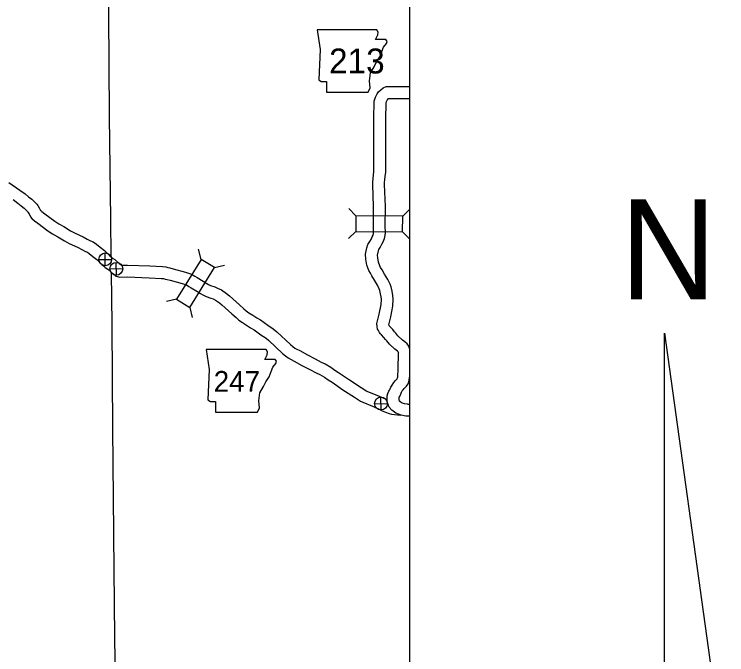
# Model space of a CAD drawing. Extents: x 1374139 to 1377472, y 1168351 to 1170484.
# Drawn here: x 1374928.1 to 1375109.1, y 1170021.6 to 1170184.2 of the extents above; entities that cross this region are included whole.
import ezdxf

# ---------------------------------------------------------------- set-up
doc = ezdxf.new("R2010")
doc.units = 0
for name, color, linetype in [('15', 7, 'Continuous'), ('26', 7, 'Continuous'), ('Default', 7, 'Continuous')]:
    doc.layers.add(name, color=color, linetype=linetype)

msp = doc.modelspace()

# ---------------------------------------------------------------- linework, layer by layer
at = {"layer": '15'}
for p, q in [((1375093.31, 1170103.23), (1375109.08, 1169989.29)), ((1375093.31, 1169966.59), (1375093.31, 1170103.23))]:
    msp.add_line(p, q, dxfattribs=at)
at = {"layer": '26'}
msp.add_lwpolyline([(1374299.15, 1170388.77), (1375028.55, 1170388.77), (1375028.55, 1169604.28), (1374299.15, 1169604.28)], close=True, dxfattribs=at)
at = {"layer": 'Default'}
for p, q in [((1375014.92, 1170133.05), (1375013.07, 1170134.93)), ((1375026.8, 1170132.94), (1375028.55, 1170134.65)), ((1375014.89, 1170129.09), (1375013, 1170127.24)), ((1375026.77, 1170128.98), (1375028.55, 1170127.16)), ((1374951.25, 1170120.36), (1374951.25, 1170123.61)), ((1374975.57, 1170121.98), (1374974.96, 1170124.55)), ((1374949.63, 1170121.98), (1374952.88, 1170121.98)), ((1374954.11, 1170117.97), (1374954.04, 1170121.22)), ((1374978.95, 1170119.9), (1374981.51, 1170120.51)), ((1374952.45, 1170119.56), (1374955.7, 1170119.63)), ((1374969.34, 1170111.87), (1374966.77, 1170111.26)), ((1374972.71, 1170109.79), (1374973.32, 1170107.22)), ((1375019.66, 1170085.35), (1375022.92, 1170085.42)), ((1375021.33, 1170083.76), (1375021.25, 1170087.01))]:
    msp.add_line(p, q, dxfattribs=at)
for points in [[(1374952.75, 1170122.85), (1374952.62, 1170132.02), (1374952.62, 1170132.22), (1374952.32, 1170158.24), (1374952.31, 1170158.38), (1374952.16, 1170184.34), (1374952.17, 1170184.59), (1374951.89, 1170210.29), (1374951.88, 1170210.59)], [(1375025.77, 1170098.18), (1375025.64, 1170098.53), (1375025.64, 1170098.53), (1375025.43, 1170098.71), (1375024.81, 1170099.21), (1375023.42, 1170100.49), (1375022.75, 1170101.28), (1375022.45, 1170101.62), (1375022.02, 1170102.15), (1375021.38, 1170102.8), (1375021.18, 1170103.03), (1375021.09, 1170103.15), (1375020.85, 1170103.4), (1375020.6, 1170103.96), (1375020.38, 1170104.3), (1375020.27, 1170104.91), (1375020.25, 1170105.71), (1375020.83, 1170108.04), (1375021.28, 1170110.49), (1375021.36, 1170111.85), (1375021.32, 1170112.45), (1375021.18, 1170113.23), (1375020.96, 1170114.06), (1375020.79, 1170114.53), (1375020.35, 1170115.47), (1375019.62, 1170116.71), (1375018.96, 1170117.78), (1375018.57, 1170118.47), (1375018.2, 1170119.12), (1375017.7, 1170120.49), (1375017.45, 1170122), (1375017.35, 1170123.26), (1375017.7, 1170124.88), (1375017.97, 1170125.77), (1375018.47, 1170126.52), (1375018.83, 1170127.2), (1375019.06, 1170127.67), (1375019.27, 1170128.15), (1375019.34, 1170128.52), (1375019.38, 1170128.92), (1375019.34, 1170130.33), (1375019.39, 1170135.36), (1375019.19, 1170140.95), (1375019.2, 1170141.59), (1375019.25, 1170142.49), (1375019.39, 1170143.42), (1375019.46, 1170144.19), (1375019.49, 1170145.81), (1375019.47, 1170151.08), (1375019.48, 1170157.72), (1375019.56, 1170162.16), (1375019.9, 1170163.18), (1375020.3, 1170164.01), (1375020.65, 1170164.47), (1375021.22, 1170165.04), (1375021.81, 1170165.49), (1375022.61, 1170165.83), (1375025.99, 1170165.85), (1375028.55, 1170165.83)], [(1375028.55, 1170099.32), (1375028.32, 1170099.91), (1375027.91, 1170100.54), (1375027.34, 1170101.02), (1375026.77, 1170101.48), (1375025.59, 1170102.57), (1375025.02, 1170103.25), (1375024.73, 1170103.57), (1375024.25, 1170104.15), (1375023.6, 1170104.83), (1375023.51, 1170104.93), (1375023.37, 1170105.11), (1375023.26, 1170105.35), (1375023.26, 1170105.38), (1375023.76, 1170107.41), (1375024.26, 1170110.13), (1375024.36, 1170111.86), (1375024.3, 1170112.8), (1375024.12, 1170113.89), (1375023.82, 1170114.98), (1375023.56, 1170115.68), (1375023.01, 1170116.86), (1375022.19, 1170118.25), (1375021.54, 1170119.31), (1375021.18, 1170119.94), (1375020.94, 1170120.38), (1375020.61, 1170121.26), (1375020.43, 1170122.36), (1375020.38, 1170123.06), (1375020.61, 1170124.14), (1375020.71, 1170124.48), (1375021.04, 1170124.97), (1375021.5, 1170125.82), (1375021.8, 1170126.42), (1375022.14, 1170127.25), (1375022.31, 1170128.07), (1375022.39, 1170128.82), (1375022.34, 1170130.36), (1375022.39, 1170135.4), (1375022.19, 1170140.99), (1375022.19, 1170141.48), (1375022.24, 1170142.17), (1375022.37, 1170143.06), (1375022.46, 1170144.03), (1375022.49, 1170145.79), (1375022.47, 1170151.09), (1375022.48, 1170157.69), (1375022.55, 1170161.65), (1375022.68, 1170162.04), (1375022.86, 1170162.42), (1375022.92, 1170162.49), (1375023.21, 1170162.78), (1375023.28, 1170162.84), (1375025.99, 1170162.85), (1375028.55, 1170162.83)], [(1374926.79, 1170141.53), (1374929.59, 1170139.58), (1374930.93, 1170138.58), (1374931.78, 1170137.87), (1374932.56, 1170137.27), (1374933.17, 1170136.71), (1374933.83, 1170136.02), (1374934.1, 1170135.64), (1374934.48, 1170135.05), (1374934.84, 1170134.4), (1374934.87, 1170134.36), (1374935.16, 1170134.1), (1374935.88, 1170133.55), (1374938.42, 1170131.71), (1374939.49, 1170131), (1374940.71, 1170130.29), (1374942.38, 1170129.26), (1374943.44, 1170128.69), (1374944.69, 1170128.11), (1374945.63, 1170127.69), (1374946.68, 1170127.15), (1374947.51, 1170126.72), (1374948.15, 1170126.45), (1374948.98, 1170125.88), (1374949.99, 1170125.05), (1374951.09, 1170124.2), (1374952.4, 1170122.9), (1374952.79, 1170122.57)], [(1374927.83, 1170137.14), (1374929.07, 1170136.23), (1374929.9, 1170135.53), (1374930.63, 1170134.97), (1374931.08, 1170134.56), (1374931.51, 1170134.11), (1374931.61, 1170133.96), (1374931.91, 1170133.51), (1374932.3, 1170132.8), (1374932.61, 1170132.36), (1374933.24, 1170131.79), (1374934.09, 1170131.14), (1374936.7, 1170129.25), (1374937.89, 1170128.45), (1374939.17, 1170127.71), (1374940.88, 1170126.66), (1374942.1, 1170126), (1374943.45, 1170125.38), (1374944.33, 1170124.98), (1374945.31, 1170124.49), (1374946.23, 1170124.01), (1374946.7, 1170123.81), (1374947.17, 1170123.48), (1374948.13, 1170122.7), (1374949.11, 1170121.94), (1374950.37, 1170120.69), (1374950.81, 1170120.31), (1374951.25, 1170119.9), (1374951.88, 1170119.5), (1374952.82, 1170118.68)], [(1374952.82, 1170122.54), (1374952.82, 1170122.54), (1374953.1, 1170122.27), (1374953.67, 1170121.91), (1374954.77, 1170120.96), (1374955.28, 1170120.56), (1374955.37, 1170120.49), (1374956.89, 1170120.55), (1374962.53, 1170120.33)], [(1374962.56, 1170120.32), (1374965.8, 1170120.14), (1374966.6, 1170120.06), (1374967.14, 1170119.91), (1374967.67, 1170119.82), (1374968.51, 1170119.57), (1374971.63, 1170118.72), (1374973.15, 1170118.22), (1374974.03, 1170117.69), (1374974.61, 1170117.36), (1374976.12, 1170116.43), (1374977.07, 1170115.82), (1374977.45, 1170115.57), (1374977.94, 1170115.35), (1374979.05, 1170114.98), (1374979.79, 1170114.71), (1374980.77, 1170114.25), (1374982.04, 1170113.35), (1374982.8, 1170112.75), (1374985.35, 1170110.41), (1374986.45, 1170109.46), (1374987.07, 1170108.9), (1374987.74, 1170108.42), (1374988.71, 1170107.8), (1374989.71, 1170107.17), (1374990.69, 1170106.61), (1374992.5, 1170105.27), (1374993.91, 1170104.35), (1374994.78, 1170103.6), (1374998.26, 1170100.38), (1374998.86, 1170099.89), (1374999.41, 1170099.48), (1374999.86, 1170099.21), (1375000.63, 1170098.83), (1375002.59, 1170097.72), (1375004.54, 1170096.7), (1375006.09, 1170095.9), (1375007.12, 1170095.44), (1375008.54, 1170094.59), (1375009.54, 1170093.87), (1375010.48, 1170093.28), (1375013.24, 1170091.37), (1375016.21, 1170089.49), (1375016.95, 1170089), (1375017.54, 1170088.6), (1375017.85, 1170088.46), (1375020.23, 1170087.48), (1375021.96, 1170086.75), (1375022.75, 1170086.3), (1375022.86, 1170086.25)], [(1374954.06, 1169999.49), (1374953.67, 1170025.83), (1374953.65, 1170026.12), (1374953.46, 1170051.85), (1374953.45, 1170052.58), (1374953.18, 1170079.07), (1374953, 1170105.34), (1374952.99, 1170105.65), (1374952.81, 1170118.59)], [(1374952.82, 1170118.68), (1374952.87, 1170118.64), (1374953.43, 1170118.2), (1374954.02, 1170117.74), (1374954.91, 1170117.47), (1374956.89, 1170117.55), (1374962.41, 1170117.33)], [(1374962.39, 1170117.33), (1374965.56, 1170117.15), (1374966.04, 1170117.1), (1374966.48, 1170116.98), (1374966.98, 1170116.89), (1374967.69, 1170116.68), (1374970.77, 1170115.85), (1374971.89, 1170115.48), (1374972.51, 1170115.1), (1374973.08, 1170114.78), (1374974.52, 1170113.89), (1374975.43, 1170113.31), (1374975.99, 1170112.94), (1374976.85, 1170112.55), (1374978.06, 1170112.15), (1374978.63, 1170111.93), (1374979.27, 1170111.64), (1374980.24, 1170110.96), (1374980.85, 1170110.47), (1374983.36, 1170108.17), (1374984.45, 1170107.22), (1374985.18, 1170106.55), (1374986.07, 1170105.93), (1374987.11, 1170105.27), (1374988.16, 1170104.6), (1374989.05, 1170104.09), (1374990.78, 1170102.81), (1374992.1, 1170101.95), (1374992.78, 1170101.36), (1374996.29, 1170098.11), (1374997.02, 1170097.53), (1374997.73, 1170096.99), (1374998.42, 1170096.57), (1374999.23, 1170096.18), (1375001.15, 1170095.08), (1375003.16, 1170094.03), (1375004.79, 1170093.2), (1375005.73, 1170092.77), (1375006.89, 1170092.08), (1375007.87, 1170091.38), (1375008.83, 1170090.78), (1375011.58, 1170088.87), (1375014.58, 1170086.97), (1375015.28, 1170086.51), (1375016.08, 1170085.96), (1375016.68, 1170085.7), (1375019.08, 1170084.71), (1375020.63, 1170084.06), (1375021.39, 1170083.62), (1375021.99, 1170083.35), (1375022.4, 1170083.17), (1375023.31, 1170082.82), (1375023.92, 1170082.71), (1375026.25, 1170082.44)], [(1375028.55, 1170082.13), (1375028.39, 1170082.14), (1375028.16, 1170082.16), (1375027.89, 1170082.18), (1375027.69, 1170082.2), (1375027.54, 1170082.21), (1375026.37, 1170082.41), (1375025.07, 1170082.94), (1375024, 1170083.7), (1375023.32, 1170084.47), (1375023.09, 1170085.13), (1375022.88, 1170085.79), (1375022.86, 1170087.38), (1375023.01, 1170087.94), (1375023.29, 1170088.5), (1375023.46, 1170088.75), (1375023.6, 1170089.11), (1375023.79, 1170089.56), (1375024.08, 1170090.08), (1375024.49, 1170090.75), (1375024.98, 1170091.27), (1375025.38, 1170091.68), (1375025.42, 1170091.75), (1375025.48, 1170091.91), (1375025.53, 1170092.04), (1375025.55, 1170092.19), (1375025.64, 1170094.18), (1375025.75, 1170098.18), (1375025.7, 1170098.45)], [(1375028.55, 1170085.14), (1375028.36, 1170085.15), (1375028.17, 1170085.16), (1375027.97, 1170085.19), (1375027.88, 1170085.19), (1375027.2, 1170085.31), (1375026.52, 1170085.59), (1375026.02, 1170085.94), (1375025.96, 1170086.01), (1375025.94, 1170086.09), (1375025.87, 1170086.28), (1375025.87, 1170086.95), (1375025.88, 1170086.97), (1375026.13, 1170087.33), (1375026.38, 1170087.99), (1375026.5, 1170088.26), (1375026.67, 1170088.57), (1375026.88, 1170088.9), (1375027.16, 1170089.2), (1375027.76, 1170089.83), (1375028.14, 1170090.43), (1375028.3, 1170090.9), (1375028.44, 1170091.29), (1375028.54, 1170091.89), (1375028.55, 1170092.09)]]:
    msp.add_lwpolyline(points, dxfattribs=at)
for points in [[(1375005.02, 1170180.28), (1375005.79, 1170175.21), (1375005.45, 1170167.51), (1375006.12, 1170167.09), (1375007.39, 1170167.09), (1375007.39, 1170164.38), (1375018.05, 1170164.38), (1375018.56, 1170165.48), (1375018.39, 1170167.26), (1375018.64, 1170169.29), (1375019.57, 1170170.89), (1375020.17, 1170172.08), (1375021.01, 1170173.35), (1375021.52, 1170174.7), (1375021.94, 1170175.8), (1375022.7, 1170176.73), (1375022.87, 1170177.32), (1375022.53, 1170177.75), (1375019.91, 1170177.75), (1375020.5, 1170178.93), (1375020.59, 1170179.69), (1375020.24, 1170180.28)], [(1375026.8, 1170132.94), (1375014.92, 1170133.05), (1375014.89, 1170129.09), (1375026.77, 1170128.98)], [(1374972.71, 1170109.79), (1374978.95, 1170119.9), (1374975.57, 1170121.98), (1374969.34, 1170111.87)], [(1374976.88, 1170099.11), (1374977.64, 1170094.04), (1374977.3, 1170086.34), (1374977.98, 1170085.92), (1374979.25, 1170085.92), (1374979.25, 1170083.21), (1374989.91, 1170083.21), (1374990.41, 1170084.31), (1374990.25, 1170086.09), (1374990.5, 1170088.12), (1374991.43, 1170089.72), (1374992.02, 1170090.91), (1374992.87, 1170092.18), (1374993.37, 1170093.53), (1374993.8, 1170094.63), (1374994.56, 1170095.56), (1374994.73, 1170096.15), (1374994.39, 1170096.58), (1374991.77, 1170096.58), (1374992.36, 1170097.76), (1374992.44, 1170098.52), (1374992.09, 1170099.11)]]:
    msp.add_lwpolyline(points, close=True, dxfattribs=at)
for centre, radius in [((1374951.25, 1170121.98), 1.62), ((1374954.07, 1170119.59), 1.63), ((1375021.29, 1170085.39), 1.63)]:
    msp.add_circle(centre, radius, dxfattribs=at)

# ---------------------------------------------------------------- texts
at = {"layer": '15'}
msp.add_text('N', height=25.43, dxfattribs=at).set_placement((1375081.98, 1170111.83))
at = {"layer": 'Default'}
for s, height, p in [('213', 6.336, (1375008.07, 1170169.16)), ('247', 5.28, (1374978.79, 1170088.36))]:
    msp.add_text(s, height=height, dxfattribs=at).set_placement(p)

doc.saveas('drawing.dxf')
